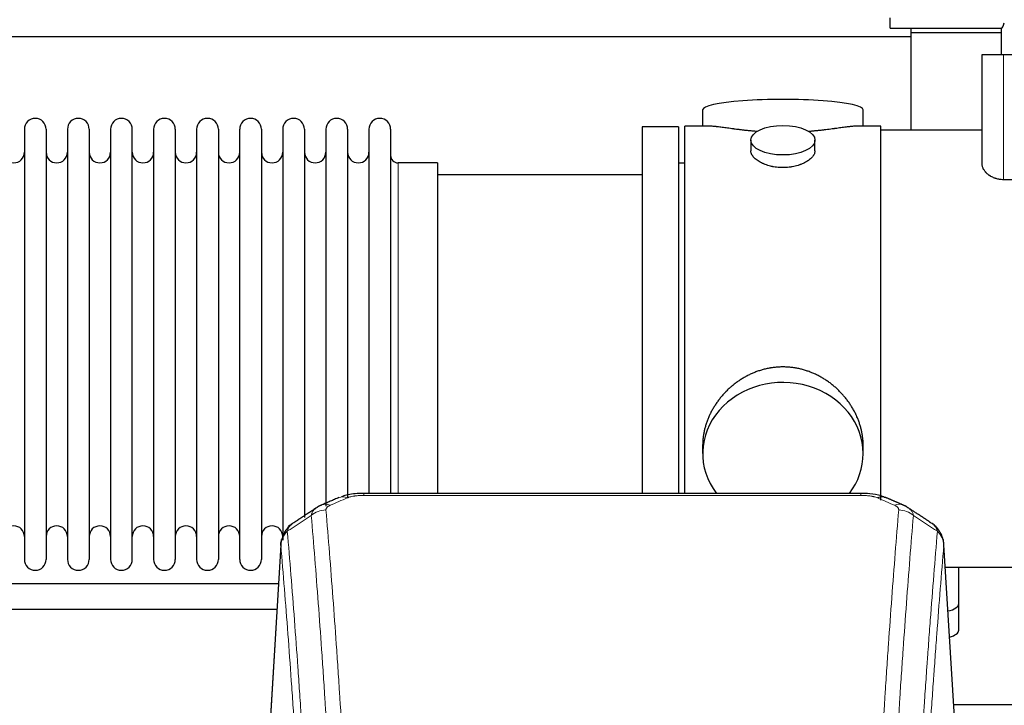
# Model space of a CAD drawing. Header units: inches. Extents: x 0 to 23760, y -13 to 16800.
# Tile 265 of 270: x 19946 to 20408, y 14108 to 14430. Entities that reach past the tile are written whole.
import ezdxf

# ---------------------------------------------------------------- set-up
doc = ezdxf.new("R2010")
doc.units = ezdxf.units.IN
doc.layers.add('1', color=7, linetype='Continuous', true_color=0xffffff)

msp = doc.modelspace()

# ---------------------------------------------------------------- linework, layer by layer
at = {"layer": '1', "color": 2, "linetype": 'Continuous', "lineweight": 25}
for p, q in [((20354.016, 14425.745), (20354.016, 14430.63)), ((20354.016, 14425.745), (20406.194, 14425.745)), ((20363.766, 14425.747), (20363.766, 14423.802)), ((20363.766, 14423.802), (20363.766, 14377.908)), ((20363.766, 14423.802), (20406.197, 14423.802)), ((20406.194, 14425.745), (20406.194, 14413.409)), ((15884.266, 14421.802), (20363.756, 14421.802)), ((20397.266, 14413.409), (20407.266, 14413.409)), ((20397.266, 14361.903), (20397.266, 14413.409)), ((20407.266, 14413.409), (20502.266, 14413.409)), ((20266.126, 14387.459), (20266.126, 14379.839)), ((20341.406, 14379.839), (20341.406, 14387.459)), ((19947.966, 14378.309), (19947.966, 14176.509)), ((19958.166, 14378.309), (19958.166, 14176.509)), ((19968.166, 14378.309), (19968.166, 14176.509)), ((19978.366, 14378.309), (19978.366, 14176.509)), ((19988.366, 14378.309), (19988.366, 14176.509)), ((19998.566, 14176.509), (19998.566, 14378.309)), ((20008.566, 14378.309), (20008.566, 14176.509)), ((20018.766, 14378.309), (20018.766, 14176.509)), ((20028.766, 14378.309), (20028.766, 14323.999)), ((20038.966, 14378.309), (20038.966, 14323.999)), ((20048.966, 14323.999), (20048.966, 14378.309)), ((20059.166, 14378.309), (20059.166, 14323.999)), ((20069.166, 14378.309), (20069.166, 14323.999)), ((20079.366, 14378.309), (20079.366, 14323.999)), ((20089.366, 14378.309), (20089.366, 14323.999)), ((20099.566, 14378.309), (20099.566, 14323.999)), ((20109.566, 14378.309), (20109.566, 14323.999)), ((20119.766, 14378.309), (20119.766, 14323.999)), ((20237.766, 14379.409), (20237.766, 14277.409)), ((20254.766, 14379.409), (20237.766, 14379.409)), ((20254.766, 14379.409), (20254.766, 14277.409)), ((20257.766, 14277.409), (20257.766, 14379.839)), ((20269.113, 14379.839), (20257.766, 14379.839)), ((20349.766, 14379.839), (20338.469, 14379.839)), ((20349.766, 14280.003), (20349.766, 14379.839)), ((20397.266, 14377.909), (20349.766, 14377.909)), ((20288.718, 14373.206), (20288.718, 14368.241)), ((20318.814, 14368.264), (20318.814, 14373.206)), ((20141.766, 14362.559), (20123.266, 14362.559)), ((20141.766, 14362.559), (20141.766, 14316.727)), ((20257.766, 14362.409), (20254.766, 14362.409)), ((20237.766, 14356.909), (20141.766, 14356.909)), ((20502.266, 14354.663), (20407.266, 14354.663)), ((20028.766, 14323.999), (20028.766, 14176.509)), ((20038.966, 14323.999), (20038.966, 14176.509)), ((20048.966, 14176.509), (20048.966, 14323.999)), ((20059.166, 14323.999), (20059.166, 14176.509)), ((20069.166, 14323.999), (20069.166, 14185.53)), ((20079.366, 14323.999), (20079.366, 14196.241)), ((20089.366, 14323.999), (20089.366, 14201.526)), ((20099.566, 14323.999), (20099.566, 14205.219)), ((20109.566, 14323.999), (20109.566, 14207.49)), ((20119.766, 14323.999), (20119.766, 14207.49)), ((20141.766, 14316.727), (20141.766, 14207.489)), ((20237.766, 14277.409), (20237.766, 14207.49)), ((20254.766, 14277.409), (20254.766, 14207.49)), ((20257.766, 14207.489), (20257.766, 14277.409)), ((20349.766, 14204.273), (20349.766, 14279.986)), ((20266.126, 14230.18), (20266.126, 14226.155)), ((20341.406, 14226.155), (20341.406, 14230.178)), ((20340.352, 14207.494), (20107.18, 14207.494)), ((20340.352, 14207.494), (20340.352, 14207.492)), ((20068.382, 14185.9), (20062.998, 14097.061)), ((20384.534, 14097.061), (20379.153, 14185.851)), ((20379.938, 14172.909), (20434.766, 14172.909)), ((20386.266, 14155.809), (20386.266, 14172.91)), ((20386.266, 14143.391), (20386.266, 14155.809)), ((20383.845, 14108.452), (20621.606, 14108.452))]:
    msp.add_line(p, q, dxfattribs=at)
at = {"layer": '1', "color": 110, "linetype": 'Continuous', "lineweight": 13}
for p, q in [((20407.266, 14354.663), (20407.266, 14413.409)), ((20123.266, 14362.559), (20123.266, 14316.727)), ((20123.266, 14316.727), (20123.266, 14207.489)), ((20107.18, 14207.494), (20107.18, 14206.541)), ((20340.352, 14207.492), (20340.352, 14206.541)), ((20340.352, 14206.541), (20107.18, 14206.541)), ((20068.25, 14183.075), (20063.002, 14096.486)), ((20384.53, 14096.486), (20379.282, 14183.075))]:
    msp.add_line(p, q, dxfattribs=at)
at = {"layer": '1', "color": 2, "linetype": 'Continuous', "lineweight": 25}
for centre, radius, start, end in [((19953.066, 14378.309), 5.1, 0, 180), ((19973.266, 14378.309), 5.1, 0, 180), ((19993.466, 14378.309), 5.1, 0, 180), ((20013.666, 14378.309), 5.1, 0, 180), ((20033.866, 14378.309), 5.1, 0, 180), ((20054.066, 14378.309), 5.1, 0, 180), ((20074.266, 14378.309), 5.1, 0, 180), ((20094.466, 14378.309), 5.1, 0, 180), ((20114.666, 14378.309), 5.1, 0, 180), ((19942.966, 14367.559), 5, 180, 0), ((19963.166, 14367.559), 5, 180, 0), ((19983.366, 14367.559), 5, 180, 0), ((20003.566, 14367.559), 5, 180, 0), ((20023.766, 14367.559), 5, 180, 0), ((20043.966, 14367.559), 5, 180, 0), ((20064.166, 14367.559), 5, 180, 0), ((20084.366, 14367.559), 5, 180, 0), ((20104.566, 14367.559), 5, 180, 0), ((20123.266, 14366.059), 3.5, 180, 270), ((19942.966, 14187.259), 5, 0, 180), ((19963.166, 14187.259), 5, 0, 180), ((19983.366, 14187.259), 5, 0, 180), ((20003.566, 14187.259), 5, 0, 180), ((20023.766, 14187.259), 5, 0, 180), ((20043.966, 14187.259), 5, 0, 180), ((20064.166, 14187.259), 5, 0, 180), ((19953.066, 14176.509), 5.1, 180, 0), ((19973.266, 14176.509), 5.1, 180, 0), ((19993.466, 14176.509), 5.1, 180, 0), ((20013.666, 14176.509), 5.1, 180, 0), ((20033.866, 14176.509), 5.1, 180, 0), ((20054.066, 14176.509), 5.1, 180, 0)]:
    msp.add_arc(centre, radius, start, end, dxfattribs=at)
for centre, major_axis, ratio, start_param, end_param in [((20406.194, 14572.042), (0, 146.297), 0.0524078, 3.1415927, 3.3283319), ((20303.766, 14387.459), (37.64, 0), 0.1305262, 0, 3.1415927), ((20303.766, 14226.155), (37.64, 0), 0.8870108, 0, 3.7346664), ((20303.766, 14226.155), (37.64, 0), 0.8870108, 5.6900133, 6.2831853), ((20348.111, 14196.331), (-3.953, -9.186), 0.6419268, 3.1410059, 3.7321706), ((20378.266, 14155.809), (-8, 0), 0.4617486, 1.9439586, 3.1415927), ((20378.266, 14143.391), (-8, 0), 0.4617486, 2.0459273, 3.1415927)]:
    msp.add_ellipse(centre, major_axis=major_axis, ratio=ratio, start_param=start_param, end_param=end_param, dxfattribs=at)
msp.add_ellipse((20303.766, 14373.206), major_axis=(15.048, 0), ratio=0.4617486, dxfattribs=at)
at = {"layer": '1', "color": 110, "linetype": 'Continuous', "lineweight": 13}
for centre, major_axis, ratio, start_param, end_param in [((20091.413, 14192.874), (3.975, -9.176), 0.6408251, 2.5472213, 3.141301), ((20099.421, 14196.331), (3.953, -9.186), 0.6419268, 2.5510147, 3.1418997), ((20356.119, 14192.874), (3.975, 9.176), 0.6408251, 0.0010737, 0.5943713), ((20089.44, 14190.681), (-9.964, -0.842), 0.9013977, 4.6363308, 5.3961502), ((20358.091, 14190.681), (-9.964, 0.842), 0.9013977, 4.0286278, 4.7884472)]:
    msp.add_ellipse(centre, major_axis=major_axis, ratio=ratio, start_param=start_param, end_param=end_param, dxfattribs=at)
at = {"layer": '1', "color": 2, "linetype": 'Continuous', "lineweight": 25}
for points, knots in [([(20291.894, 14377.25), (20291.891, 14377.251), (20291.889, 14377.251), (20291.813, 14377.257), (20291.739, 14377.263), (20291.592, 14377.275), (20291.371, 14377.293), (20290.566, 14377.36), (20289.27, 14377.476), (20287.588, 14377.643), (20285.951, 14377.821), (20284.358, 14378.006), (20282.808, 14378.196), (20281.804, 14378.325), (20281.186, 14378.405), (20281.063, 14378.421), (20280.818, 14378.454), (20280.453, 14378.502), (20280.094, 14378.55), (20279.385, 14378.645), (20278.46, 14378.77), (20277.139, 14378.95), (20275.881, 14379.121), (20274.687, 14379.28), (20273.933, 14379.377), (20273.384, 14379.445), (20273.114, 14379.478), (20272.849, 14379.509), (20272.674, 14379.53), (20272.587, 14379.54), (20272.158, 14379.589), (20271.498, 14379.661), (20270.589, 14379.745), (20269.761, 14379.804), (20269.124, 14379.833), (20268.769, 14379.838), (20268.646, 14379.839)], [0, 0, 0, 0, 0.0002215, 0.0002215, 0.0071429, 0.0071429, 0.0140642, 0.027907, 0.083278, 0.1386489, 0.1940199, 0.2493909, 0.3047619, 0.3601329, 0.3601329, 0.3739756, 0.3739756, 0.3878184, 0.4155039, 0.4155039, 0.4708749, 0.5262458, 0.5816168, 0.6369878, 0.6923588, 0.6923588, 0.7200443, 0.733887, 0.733887, 0.7477298, 0.7477298, 0.8031008, 0.8584718, 0.9138427, 0.9692137, 1, 1, 1, 1]), ([(20338.89, 14379.839), (20338.766, 14379.838), (20338.409, 14379.833), (20337.768, 14379.804), (20336.936, 14379.744), (20336.325, 14379.688), (20335.926, 14379.647), (20335.845, 14379.639), (20335.683, 14379.622), (20335.437, 14379.596), (20335.184, 14379.567), (20334.67, 14379.508), (20333.963, 14379.423), (20332.834, 14379.279), (20331.64, 14379.12), (20330.379, 14378.948), (20329.493, 14378.827), (20328.811, 14378.735), (20328.466, 14378.688), (20328.115, 14378.64), (20327.879, 14378.609), (20327.76, 14378.593), (20327.166, 14378.513), (20326.199, 14378.385), (20324.701, 14378.193), (20323.157, 14378.004), (20321.567, 14377.819), (20319.929, 14377.642), (20318.804, 14377.53), (20317.949, 14377.449), (20317.518, 14377.41), (20317.082, 14377.371), (20316.863, 14377.352), (20316.79, 14377.346), (20316.644, 14377.333), (20316.357, 14377.309), (20316.07, 14377.285), (20315.855, 14377.268)], [0, 0, 0, 0, 0.0313476, 0.0871263, 0.142905, 0.1986836, 0.1986836, 0.2126283, 0.2126283, 0.226573, 0.2544623, 0.2544623, 0.310241, 0.3660196, 0.4217983, 0.477577, 0.5333556, 0.5333556, 0.561245, 0.5751896, 0.5751896, 0.5891343, 0.5891343, 0.644913, 0.7006917, 0.7564703, 0.812249, 0.8680277, 0.9238063, 0.9238063, 0.9516957, 0.9656403, 0.9656403, 0.9726127, 0.9726127, 0.979585, 1, 1, 1, 1]), ([(20303.766, 14360.331), (20303.268, 14360.331), (20302.775, 14360.346), (20301.796, 14360.403), (20301.31, 14360.446), (20300.348, 14360.559), (20299.871, 14360.63), (20299.279, 14360.735), (20299.102, 14360.768), (20298.926, 14360.803), (20298.809, 14360.827), (20298.75, 14360.839), (20298.458, 14360.9), (20298.227, 14360.952), (20297.544, 14361.117), (20297.101, 14361.24), (20296.237, 14361.506), (20295.816, 14361.651), (20295.203, 14361.885), (20295.002, 14361.966), (20294.704, 14362.091), (20294.606, 14362.133), (20294.459, 14362.198), (20294.41, 14362.22), (20294.314, 14362.263), (20293.881, 14362.461), (20293.471, 14362.669), (20292.778, 14363.054), (20292.449, 14363.253), (20291.827, 14363.665), (20291.534, 14363.879), (20291.19, 14364.153), (20291.123, 14364.209), (20290.99, 14364.32), (20290.925, 14364.376), (20290.734, 14364.544), (20290.612, 14364.657), (20290.264, 14364.998), (20290.054, 14365.227), (20289.679, 14365.69), (20289.513, 14365.924), (20289.298, 14366.277), (20289.232, 14366.396), (20289.157, 14366.544), (20289.142, 14366.574), (20289.113, 14366.633), (20289.099, 14366.663), (20289.058, 14366.752), (20289.032, 14366.811), (20288.911, 14367.107), (20288.839, 14367.341), (20288.743, 14367.805), (20288.718, 14368.035), (20288.718, 14368.265), (20288.718, 14368.268), (20288.718, 14368.271)], [0, 0, 0, 0, 0.0624454, 0.0624454, 0.1248907, 0.1248907, 0.1873361, 0.1873361, 0.2029474, 0.2107531, 0.2107531, 0.2185588, 0.2185588, 0.2497814, 0.2497814, 0.3122268, 0.3122268, 0.3746722, 0.3746722, 0.4058948, 0.4058948, 0.4215062, 0.4215062, 0.4293119, 0.4293119, 0.4371175, 0.4995629, 0.4995629, 0.5620082, 0.5620082, 0.6244536, 0.6244536, 0.6400649, 0.6400649, 0.6556763, 0.6556763, 0.686899, 0.686899, 0.7493443, 0.7493443, 0.8117897, 0.8117897, 0.8430124, 0.8430124, 0.850818, 0.850818, 0.8586237, 0.8586237, 0.874235, 0.874235, 0.9366804, 0.9366804, 0.9991258, 0.9991258, 1, 1, 1, 1]), ([(20318.814, 14368.267), (20318.814, 14368.039), (20318.79, 14367.81), (20318.694, 14367.347), (20318.622, 14367.113), (20318.432, 14366.644), (20318.313, 14366.409), (20318.134, 14366.113), (20318.096, 14366.054), (20318.038, 14365.965), (20318.018, 14365.935), (20317.978, 14365.876), (20317.875, 14365.728), (20317.764, 14365.581), (20317.482, 14365.232), (20317.272, 14365.002), (20316.81, 14364.55), (20316.559, 14364.327), (20316.15, 14363.999), (20316.008, 14363.891), (20315.787, 14363.73), (20315.712, 14363.677), (20315.56, 14363.571), (20315.482, 14363.518), (20315.091, 14363.258), (20314.761, 14363.057), (20314.068, 14362.673), (20313.706, 14362.489), (20312.949, 14362.138), (20312.555, 14361.972), (20312.092, 14361.795), (20312.04, 14361.775), (20311.936, 14361.736), (20311.884, 14361.717), (20311.727, 14361.66), (20311.411, 14361.548), (20311.09, 14361.443), (20310.44, 14361.242), (20309.997, 14361.12), (20309.092, 14360.9), (20308.63, 14360.803), (20307.923, 14360.676), (20307.685, 14360.637), (20307.324, 14360.584), (20307.203, 14360.566), (20306.96, 14360.534), (20306.839, 14360.519), (20306.231, 14360.447), (20305.742, 14360.404), (20304.759, 14360.346), (20304.264, 14360.331), (20303.766, 14360.331)], [0, 0, 0, 0, 0.0621483, 0.0621483, 0.1246718, 0.1246718, 0.1871952, 0.1871952, 0.2028261, 0.2028261, 0.2106415, 0.2106415, 0.2184569, 0.2497186, 0.2497186, 0.3122421, 0.3122421, 0.3747655, 0.3747655, 0.4060273, 0.4060273, 0.4216581, 0.4216581, 0.437289, 0.437289, 0.4998124, 0.4998124, 0.5623359, 0.5623359, 0.6248593, 0.6248593, 0.6326748, 0.6326748, 0.6404902, 0.6404902, 0.656121, 0.6873828, 0.6873828, 0.7499062, 0.7499062, 0.8124297, 0.8124297, 0.8436914, 0.8436914, 0.8593222, 0.8593222, 0.8749531, 0.8749531, 0.9374766, 0.9374766, 1, 1, 1, 1]), ([(20407.266, 14354.663), (20406.902, 14354.663), (20406.539, 14354.68), (20406.084, 14354.72), (20405.993, 14354.73), (20405.811, 14354.75), (20405.721, 14354.761), (20405.451, 14354.798), (20405.274, 14354.826), (20404.747, 14354.921), (20404.404, 14354.999), (20403.901, 14355.137), (20403.735, 14355.186), (20403.489, 14355.265), (20403.407, 14355.292), (20403.246, 14355.347), (20403.166, 14355.376), (20402.771, 14355.522), (20402.467, 14355.649), (20401.884, 14355.922), (20401.604, 14356.067), (20401.302, 14356.241), (20401.269, 14356.261), (20401.202, 14356.3), (20401.169, 14356.319), (20401.071, 14356.379), (20400.876, 14356.499), (20400.69, 14356.622), (20400.328, 14356.873), (20400.1, 14357.046), (20399.67, 14357.401), (20399.467, 14357.583), (20399.23, 14357.817), (20399.183, 14357.864), (20399.091, 14357.959), (20398.956, 14358.101), (20398.829, 14358.245), (20398.584, 14358.533), (20398.435, 14358.727), (20398.164, 14359.119), (20398.041, 14359.317), (20397.876, 14359.615), (20397.825, 14359.715), (20397.752, 14359.865), (20397.717, 14359.941), (20397.684, 14360.016), (20397.662, 14360.066), (20397.651, 14360.092), (20397.558, 14360.319), (20397.488, 14360.519), (20397.377, 14360.918), (20397.294, 14361.315), (20397.266, 14361.708), (20397.266, 14361.903)], [0, 0, 0, 0, 0.0625, 0.0625, 0.078125, 0.078125, 0.09375, 0.09375, 0.125, 0.125, 0.1875, 0.1875, 0.21875, 0.21875, 0.234375, 0.234375, 0.25, 0.25, 0.3125, 0.3125, 0.375, 0.375, 0.3828125, 0.3828125, 0.390625, 0.390625, 0.40625, 0.4375, 0.4375, 0.5, 0.5, 0.5625, 0.5625, 0.578125, 0.578125, 0.59375, 0.625, 0.625, 0.6875, 0.6875, 0.75, 0.75, 0.78125, 0.78125, 0.796875, 0.8046875, 0.8046875, 0.8125, 0.8125, 0.875, 0.875, 0.9375, 1, 1, 1, 1]), ([(20341.406, 14230.143), (20341.405, 14230.675), (20341.39, 14231.212), (20341.345, 14232.03), (20341.321, 14232.38), (20341.291, 14232.732), (20341.279, 14232.872), (20341.272, 14232.943), (20341.252, 14233.154), (20341.18, 14233.858), (20341.007, 14235.121), (20340.686, 14236.798), (20340.278, 14238.468), (20339.782, 14240.13), (20339.198, 14241.783), (20338.75, 14242.879), (20338.451, 14243.562), (20338.391, 14243.699), (20338.268, 14243.971), (20338.081, 14244.379), (20337.887, 14244.783), (20337.489, 14245.586), (20336.933, 14246.645), (20336.025, 14248.196), (20335.042, 14249.711), (20333.985, 14251.188), (20333.231, 14252.148), (20332.646, 14252.857), (20332.448, 14253.092), (20332.146, 14253.442), (20332.045, 14253.558), (20331.84, 14253.79), (20331.327, 14254.364), (20330.376, 14255.37), (20329.051, 14256.648), (20327.67, 14257.865), (20326.233, 14259.019), (20324.738, 14260.109), (20323.703, 14260.793), (20322.912, 14261.288), (20322.645, 14261.45), (20322.309, 14261.65), (20322.242, 14261.689), (20322.107, 14261.768), (20321.905, 14261.886), (20321.159, 14262.31), (20319.924, 14262.964), (20318.244, 14263.751), (20316.531, 14264.453), (20314.785, 14265.068), (20313.005, 14265.596), (20311.796, 14265.889), (20310.88, 14266.085), (20310.574, 14266.147), (20310.188, 14266.219), (20310.111, 14266.233), (20309.957, 14266.261), (20309.725, 14266.301), (20308.876, 14266.443), (20307.487, 14266.627), (20305.633, 14266.775), (20303.78, 14266.824), (20301.925, 14266.776), (20300.07, 14266.63), (20298.834, 14266.467), (20298.06, 14266.344), (20297.906, 14266.318), (20297.597, 14266.265), (20297.134, 14266.182), (20296.674, 14266.09), (20295.759, 14265.894), (20294.549, 14265.603), (20292.767, 14265.075), (20291.016, 14264.458), (20289.296, 14263.754), (20288.17, 14263.227), (20287.333, 14262.81), (20287.055, 14262.667), (20286.71, 14262.484), (20286.572, 14262.41), (20286.297, 14262.261), (20285.545, 14261.846), (20284.343, 14261.132), (20282.795, 14260.11), (20281.302, 14259.021), (20279.862, 14257.866), (20278.475, 14256.644), (20277.587, 14255.786), (20277.097, 14255.291), (20277.043, 14255.236), (20276.935, 14255.125), (20276.881, 14255.07), (20276.72, 14254.903), (20276.4, 14254.568), (20276.086, 14254.228), (20275.469, 14253.544), (20274.671, 14252.618), (20273.545, 14251.186), (20272.491, 14249.713), (20271.509, 14248.2), (20270.599, 14246.646), (20270.041, 14245.583), (20269.708, 14244.911), (20269.643, 14244.775), (20269.513, 14244.505), (20269.321, 14244.099), (20269.137, 14243.692), (20268.781, 14242.877), (20268.335, 14241.786), (20267.753, 14240.139), (20267.258, 14238.481), (20266.849, 14236.814), (20266.528, 14235.137), (20266.373, 14234.013), (20266.296, 14233.308), (20266.281, 14233.167), (20266.254, 14232.886), (20266.216, 14232.464), (20266.187, 14232.045), (20266.142, 14231.219), (20266.127, 14230.677), (20266.126, 14230.138)], [0, 0, 0, 0, 0.0151373, 0.0151373, 0.0229562, 0.0249109, 0.0249109, 0.0268656, 0.0268656, 0.030775, 0.0464127, 0.0620504, 0.0776881, 0.0933258, 0.1089635, 0.1246012, 0.1246012, 0.1285107, 0.1285107, 0.1324201, 0.1402389, 0.1402389, 0.1558766, 0.1715144, 0.1871521, 0.2027898, 0.2184275, 0.2184275, 0.2262463, 0.2262463, 0.2301558, 0.2301558, 0.2340652, 0.2497029, 0.2653406, 0.2809783, 0.296616, 0.3122537, 0.3278914, 0.3278914, 0.3357103, 0.3357103, 0.337665, 0.337665, 0.3396197, 0.3435291, 0.3591668, 0.3748045, 0.3904422, 0.4060799, 0.4217176, 0.4373554, 0.4373554, 0.4451742, 0.4451742, 0.4471289, 0.4471289, 0.4490836, 0.4529931, 0.4686308, 0.4842685, 0.4999062, 0.5155439, 0.5311816, 0.5468193, 0.5468193, 0.5507287, 0.5507287, 0.5546381, 0.562457, 0.562457, 0.5780947, 0.5937324, 0.6093701, 0.6250078, 0.6406455, 0.6406455, 0.6484644, 0.6484644, 0.6504191, 0.6523738, 0.6562832, 0.6719209, 0.6875586, 0.7031963, 0.7188341, 0.7344718, 0.7501095, 0.7501095, 0.7520642, 0.7520642, 0.7540189, 0.7540189, 0.7579283, 0.7657472, 0.7657472, 0.7813849, 0.7970226, 0.8126603, 0.828298, 0.8439357, 0.8595734, 0.8595734, 0.8634828, 0.8634828, 0.8673923, 0.8752111, 0.8752111, 0.8908488, 0.9064865, 0.9221242, 0.9377619, 0.9533996, 0.9690373, 0.9690373, 0.9729468, 0.9729468, 0.9768562, 0.984675, 0.984675, 1, 1, 1, 1]), ([(20108.479, 14207.477), (20107.252, 14207.518), (20103.81, 14207.44), (20099.731, 14207.076), (20097.231, 14206.108), (20096.727, 14205.883)], [0, 0, 0, 0, 0.2995251, 0.855667, 1, 1, 1, 1]), ([(20351.988, 14205.371), (20351.31, 14205.73), (20348.999, 14206.772), (20344.998, 14207.363), (20341.758, 14207.437), (20340.35, 14207.361)], [0, 0, 0, 0, 0.1994092, 0.6612709, 1, 1, 1, 1]), ([(20073.191, 14192.885), (20072.671, 14192.512), (20071.613, 14191.603), (20070.25, 14189.82), (20069.197, 14187.665), (20068.781, 14186.139), (20068.645, 14185.366)], [0, 0, 0, 0, 0.2123708, 0.4683651, 0.7393635, 1, 1, 1, 1]), ([(20379.2, 14184.358), (20379.088, 14185.308), (20378.645, 14187.147), (20377.353, 14189.763), (20375.671, 14191.86), (20374.381, 14192.903), (20373.759, 14193.323)], [0, 0, 0, 0, 0.2790385, 0.5536712, 0.8024065, 1, 1, 1, 1]), ([(20068.25, 14183.075), (20068.249, 14183.087), (20068.248, 14183.11), (20068.246, 14183.145), (20068.244, 14183.181), (20068.243, 14183.216), (20068.242, 14183.251), (20068.241, 14183.286), (20068.24, 14183.32), (20068.24, 14183.355), (20068.24, 14183.39), (20068.24, 14183.425), (20068.24, 14183.46), (20068.24, 14183.494), (20068.241, 14183.529), (20068.242, 14183.563), (20068.243, 14183.598), (20068.245, 14183.632), (20068.246, 14183.666), (20068.248, 14183.701), (20068.25, 14183.735), (20068.253, 14183.769), (20068.255, 14183.803), (20068.258, 14183.837), (20068.261, 14183.871), (20068.265, 14183.905), (20068.268, 14183.939), (20068.272, 14183.973), (20068.276, 14184.006), (20068.28, 14184.04), (20068.285, 14184.074), (20068.289, 14184.107), (20068.294, 14184.141), (20068.299, 14184.174), (20068.305, 14184.208), (20068.31, 14184.241), (20068.316, 14184.274), (20068.322, 14184.307), (20068.328, 14184.34), (20068.335, 14184.373), (20068.342, 14184.406), (20068.349, 14184.439), (20068.356, 14184.472), (20068.363, 14184.505), (20068.371, 14184.538), (20068.378, 14184.57), (20068.386, 14184.603), (20068.395, 14184.635), (20068.403, 14184.668), (20068.412, 14184.7), (20068.421, 14184.732), (20068.43, 14184.765), (20068.439, 14184.797), (20068.449, 14184.829), (20068.459, 14184.861), (20068.469, 14184.893), (20068.479, 14184.925), (20068.489, 14184.956), (20068.5, 14184.988), (20068.511, 14185.02), (20068.522, 14185.051), (20068.533, 14185.083), (20068.545, 14185.114), (20068.557, 14185.146), (20068.566, 14185.172), (20068.573, 14185.188), (20068.575, 14185.193)], [0, 0, 0, 0, 0.0160287, 0.0320483, 0.0480589, 0.0640604, 0.080053, 0.0960364, 0.1120109, 0.1279763, 0.1439327, 0.1598801, 0.1758184, 0.1917478, 0.2076681, 0.2235794, 0.2394817, 0.255375, 0.2712593, 0.2871346, 0.3030009, 0.3188582, 0.3347065, 0.3505458, 0.3663762, 0.3821975, 0.3980099, 0.4138133, 0.4296077, 0.4453931, 0.4611696, 0.4769371, 0.4926957, 0.5084453, 0.5241859, 0.5399176, 0.5556403, 0.5713541, 0.5870589, 0.6027548, 0.6184418, 0.6341198, 0.6497889, 0.6654491, 0.6811003, 0.6967426, 0.712376, 0.7280004, 0.743616, 0.7592226, 0.7748203, 0.7904091, 0.8059891, 0.8215601, 0.8371222, 0.8526754, 0.8682197, 0.8837552, 0.8992817, 0.9147994, 0.9303082, 0.9458081, 0.9612991, 0.9767813, 0.9922546, 1, 1, 1, 1]), ([(20067.097, 14165.12), (20048.846, 14165.12), (20009.823, 14165.12), (19955.052, 14165.12), (19903.148, 14165.12), (19861.883, 14165.12), (19836.365, 14165.12), (19826.231, 14165.12)], [0, 0, 0, 0, 0.2273171, 0.4860389, 0.6821714, 0.8737768, 1, 1, 1, 1]), ([(19826.231, 14153.12), (19831.598, 14153.12), (19850.561, 14153.12), (19887.902, 14153.12), (19943.065, 14153.12), (20004.157, 14153.12), (20046.871, 14153.12), (20066.395, 14153.12)], [0, 0, 0, 0, 0.0670487, 0.23687, 0.4664424, 0.7561176, 1, 1, 1, 1])]:
    msp.add_open_spline(points, degree=3, knots=knots, dxfattribs=at)
for points, degree in [([(20087.468, 14201.978), (20086.106, 14201.675), (20085.117, 14200.744)], 2), ([(20095.468, 14205.514), (20087.438, 14202.045)], 1), ([(20360.094, 14202.049), (20356.078, 14203.792), (20352.064, 14205.51)], 2), ([(20362.408, 14200.708), (20361.375, 14201.61), (20360.052, 14201.968)], 2), ([(20085.047, 14200.771), (20078.474, 14196.425), (20071.909, 14192.093)], 2), ([(20373.736, 14193.339), (20368.121, 14197.045), (20362.499, 14200.762)], 2)]:
    msp.add_open_spline(points, degree=degree, dxfattribs=at)
at = {"layer": '1', "color": 110, "linetype": 'Continuous', "lineweight": 13}
for points in [[(20099.421, 14205.374), (20096.752, 14204.221), (20094.082, 14203.064), (20091.413, 14201.903)], [(20356.119, 14201.903), (20353.449, 14203.064), (20350.78, 14204.221), (20348.111, 14205.374)], [(20082.557, 14197.111), (20078.805, 14194.635), (20075.054, 14192.162), (20071.305, 14189.691)], [(20376.226, 14189.691), (20372.478, 14192.162), (20368.727, 14194.635), (20364.975, 14197.111)]]:
    msp.add_open_spline(points, degree=3, dxfattribs=at)
for points, knots in [([(20099.421, 14205.374), (20099.547, 14205.428), (20099.677, 14205.48), (20099.878, 14205.556), (20099.946, 14205.58), (20100.084, 14205.628), (20100.154, 14205.652), (20100.506, 14205.766), (20100.8, 14205.849), (20101.411, 14205.999), (20101.727, 14206.066), (20102.134, 14206.142), (20102.216, 14206.156), (20102.381, 14206.185), (20102.464, 14206.198), (20102.712, 14206.238), (20102.878, 14206.262), (20103.379, 14206.331), (20103.716, 14206.369), (20104.396, 14206.434), (20104.739, 14206.46), (20105.428, 14206.501), (20105.775, 14206.516), (20106.474, 14206.536), (20106.826, 14206.541), (20107.18, 14206.541)], [0, 0, 0, 0, 0.0625, 0.0625, 0.09375, 0.09375, 0.125, 0.125, 0.25, 0.25, 0.375, 0.375, 0.40625, 0.40625, 0.4375, 0.4375, 0.5, 0.5, 0.625, 0.625, 0.75, 0.75, 0.875, 0.875, 1, 1, 1, 1]), ([(20340.352, 14206.541), (20340.706, 14206.541), (20341.059, 14206.536), (20341.5, 14206.524), (20341.588, 14206.521), (20341.764, 14206.514), (20341.852, 14206.511), (20342.116, 14206.499), (20342.291, 14206.49), (20342.813, 14206.459), (20343.158, 14206.432), (20343.84, 14206.366), (20344.178, 14206.327), (20344.845, 14206.236), (20345.175, 14206.183), (20345.541, 14206.115), (20345.581, 14206.107), (20345.662, 14206.092), (20345.783, 14206.068), (20346.06, 14206.01), (20346.292, 14205.957), (20346.746, 14205.845), (20347.038, 14205.762), (20347.595, 14205.581), (20347.86, 14205.482), (20348.111, 14205.374)], [0, 0, 0, 0, 0.125, 0.125, 0.15625, 0.15625, 0.1875, 0.1875, 0.25, 0.25, 0.375, 0.375, 0.5, 0.5, 0.625, 0.625, 0.640625, 0.640625, 0.65625, 0.6875, 0.75, 0.75, 0.875, 0.875, 1, 1, 1, 1]), ([(20082.557, 14197.111), (20082.594, 14197.356), (20082.647, 14197.594), (20082.735, 14197.885), (20082.754, 14197.943), (20082.793, 14198.058), (20082.814, 14198.115), (20082.88, 14198.285), (20082.928, 14198.396), (20083.084, 14198.724), (20083.326, 14199.146), (20083.634, 14199.538), (20083.89, 14199.82), (20084.002, 14199.935), (20084.12, 14200.048), (20084.168, 14200.092), (20084.192, 14200.114), (20084.266, 14200.181), (20084.316, 14200.224), (20084.57, 14200.438), (20084.788, 14200.6), (20085.029, 14200.759), (20085.038, 14200.764), (20085.047, 14200.77)], [0, 0, 0, 0, 0.1656246, 0.1656246, 0.2070308, 0.2070308, 0.2484369, 0.2484369, 0.3312492, 0.3312492, 0.4968738, 0.6624984, 0.6624984, 0.7453108, 0.7660138, 0.7660138, 0.7867169, 0.7867169, 0.8281231, 0.8281231, 0.9937477, 0.9937477, 1, 1, 1, 1]), ([(20089.44, 14199.701), (20089.432, 14199.803), (20089.434, 14199.905), (20089.451, 14200.032), (20089.455, 14200.058), (20089.465, 14200.109), (20089.471, 14200.134), (20089.49, 14200.21), (20089.505, 14200.26), (20089.561, 14200.41), (20089.609, 14200.509), (20089.73, 14200.704), (20089.802, 14200.799), (20089.928, 14200.941), (20089.973, 14200.988), (20090.045, 14201.057), (20090.07, 14201.08), (20090.121, 14201.126), (20090.147, 14201.149), (20090.282, 14201.262), (20090.4, 14201.349), (20090.656, 14201.517), (20090.794, 14201.599), (20091.089, 14201.755), (20091.246, 14201.83), (20091.413, 14201.903)], [0, 0, 0, 0, 0.125, 0.125, 0.15625, 0.15625, 0.1875, 0.1875, 0.25, 0.25, 0.375, 0.375, 0.5, 0.5, 0.5625, 0.5625, 0.59375, 0.59375, 0.625, 0.625, 0.75, 0.75, 0.875, 0.875, 1, 1, 1, 1]), ([(20089.44, 14199.701), (20089.998, 14193.081), (20091.099, 14179.591), (20092.706, 14158.606), (20093.748, 14144.117), (20094.519, 14133.063), (20094.902, 14127.488), (20095.28, 14121.844), (20095.531, 14118.066), (20095.656, 14116.168), (20096.28, 14106.644), (20096.771, 14098.902), (20097.497, 14087.107), (20097.736, 14083.146), (20098.212, 14075.163), (20098.448, 14071.142), (20099.15, 14058.989), (20100.071, 14042.547), (20100.961, 14025.628), (20101.399, 14017.049)], [0, 0, 0, 0, 0.125, 0.25, 0.375, 0.375, 0.4375, 0.46875, 0.46875, 0.5, 0.5, 0.625, 0.625, 0.6875, 0.6875, 0.75, 0.75, 0.875, 1, 1, 1, 1]), ([(20346.133, 14017.049), (20346.571, 14025.628), (20347.461, 14042.547), (20348.382, 14058.989), (20349.084, 14071.142), (20349.32, 14075.163), (20349.795, 14083.146), (20350.035, 14087.107), (20350.761, 14098.902), (20351.252, 14106.644), (20351.875, 14116.168), (20352, 14118.066), (20352.252, 14121.844), (20352.63, 14127.488), (20353.013, 14133.063), (20353.783, 14144.117), (20354.826, 14158.606), (20356.433, 14179.591), (20357.534, 14193.081), (20358.091, 14199.701)], [0, 0, 0, 0, 0.125, 0.25, 0.25, 0.3125, 0.3125, 0.375, 0.375, 0.5, 0.5, 0.53125, 0.53125, 0.5625, 0.625, 0.625, 0.75, 0.875, 1, 1, 1, 1]), ([(20356.119, 14201.903), (20356.286, 14201.83), (20356.444, 14201.754), (20356.63, 14201.656), (20356.666, 14201.636), (20356.739, 14201.595), (20356.774, 14201.575), (20356.879, 14201.513), (20356.945, 14201.472), (20357.138, 14201.345), (20357.372, 14201.171), (20357.563, 14200.987), (20357.689, 14200.846), (20357.728, 14200.798), (20357.783, 14200.725), (20357.8, 14200.701), (20357.833, 14200.652), (20357.849, 14200.627), (20357.925, 14200.505), (20357.973, 14200.406), (20358.046, 14200.206), (20358.071, 14200.106), (20358.098, 14199.904), (20358.1, 14199.803), (20358.091, 14199.701)], [0, 0, 0, 0, 0.125, 0.125, 0.15625, 0.15625, 0.1875, 0.1875, 0.25, 0.25, 0.375, 0.5, 0.5, 0.5625, 0.5625, 0.59375, 0.59375, 0.625, 0.625, 0.75, 0.75, 0.875, 0.875, 1, 1, 1, 1]), ([(20362.489, 14200.768), (20362.498, 14200.761), (20362.508, 14200.755), (20362.751, 14200.596), (20363.186, 14200.272), (20363.558, 14199.913), (20363.814, 14199.631), (20363.895, 14199.534), (20364.011, 14199.387), (20364.049, 14199.337), (20364.122, 14199.236), (20364.158, 14199.185), (20364.33, 14198.929), (20364.451, 14198.718), (20364.658, 14198.281), (20364.832, 14197.832), (20364.938, 14197.356), (20364.975, 14197.111)], [0, 0, 0, 0, 0.0068075, 0.0068075, 0.1723396, 0.3378717, 0.3378717, 0.4206377, 0.4206377, 0.4620207, 0.4620207, 0.5034038, 0.5034038, 0.6689358, 0.6689358, 0.8344679, 1, 1, 1, 1]), ([(20071.305, 14189.691), (20071.434, 14190.216), (20071.613, 14190.705), (20072.069, 14191.603), (20072.347, 14192.012), (20072.835, 14192.558), (20073.009, 14192.729), (20073.375, 14193.043), (20073.566, 14193.186), (20073.767, 14193.319)], [0, 0, 0, 0, 0.335226, 0.335226, 0.6704519, 0.6704519, 0.8380649, 0.8380649, 1, 1, 1, 1]), ([(20094.531, 14014.673), (20094.093, 14023.242), (20093.202, 14040.14), (20092.28, 14056.563), (20091.577, 14068.702), (20091.34, 14072.718), (20090.864, 14080.691), (20090.624, 14084.648), (20089.898, 14096.43), (20089.406, 14104.162), (20088.781, 14113.676), (20088.656, 14115.57), (20088.404, 14119.345), (20088.026, 14124.982), (20087.642, 14130.55), (20086.871, 14141.592), (20085.827, 14156.064), (20084.217, 14177.024), (20083.115, 14190.499), (20082.557, 14197.111)], [0, 0, 0, 0, 0.125, 0.25, 0.25, 0.3125, 0.3125, 0.375, 0.375, 0.5, 0.5, 0.53125, 0.53125, 0.5625, 0.625, 0.625, 0.75, 0.875, 1, 1, 1, 1]), ([(20364.975, 14197.111), (20364.416, 14190.499), (20363.314, 14177.024), (20361.705, 14156.064), (20360.661, 14141.592), (20359.889, 14130.55), (20359.506, 14124.982), (20359.127, 14119.345), (20358.876, 14115.57), (20358.75, 14113.676), (20358.126, 14104.162), (20357.634, 14096.43), (20356.908, 14084.648), (20356.668, 14080.691), (20356.191, 14072.718), (20355.955, 14068.702), (20355.252, 14056.563), (20354.33, 14040.14), (20353.439, 14023.242), (20353, 14014.673)], [0, 0, 0, 0, 0.125, 0.25, 0.375, 0.375, 0.4375, 0.46875, 0.46875, 0.5, 0.5, 0.625, 0.625, 0.6875, 0.6875, 0.75, 0.75, 0.875, 1, 1, 1, 1]), ([(20372.361, 14194.01), (20372.864, 14193.832), (20373.327, 14193.606), (20373.953, 14193.197), (20374.15, 14193.048), (20374.523, 14192.729), (20374.697, 14192.558), (20375.185, 14192.012), (20375.463, 14191.603), (20375.919, 14190.705), (20376.098, 14190.216), (20376.226, 14189.691)], [0, 0, 0, 0, 0.25, 0.25, 0.375, 0.375, 0.5, 0.5, 0.75, 0.75, 1, 1, 1, 1]), ([(20068.25, 14183.075), (20068.28, 14183.681), (20068.37, 14184.287), (20068.592, 14185.18), (20068.681, 14185.475), (20068.887, 14186.057), (20069.004, 14186.344), (20069.266, 14186.908), (20069.41, 14187.185), (20069.724, 14187.726), (20069.894, 14187.99), (20070.258, 14188.504), (20070.452, 14188.753), (20070.863, 14189.235), (20071.079, 14189.468), (20071.305, 14189.691)], [0, 0, 0, 0, 0.25, 0.25, 0.375, 0.375, 0.5, 0.5, 0.625, 0.625, 0.75, 0.75, 0.875, 0.875, 1, 1, 1, 1]), ([(20071.305, 14189.691), (20071.877, 14183), (20073.004, 14169.357), (20074.65, 14148.116), (20075.716, 14133.437), (20076.504, 14122.233), (20076.896, 14116.583), (20077.347, 14109.906), (20077.54, 14107.026), (20077.668, 14105.102), (20077.731, 14104.138), (20078.05, 14099.308), (20078.43, 14093.465), (20078.868, 14086.564), (20079.054, 14083.589), (20079.178, 14081.602), (20079.24, 14080.607), (20079.797, 14071.629), (20080.769, 14055.421), (20082.18, 14030.369), (20083.088, 14013.173), (20083.535, 14004.451)], [0, 0, 0, 0, 0.125, 0.25, 0.375, 0.375, 0.4375, 0.46875, 0.484375, 0.484375, 0.5, 0.5, 0.5625, 0.59375, 0.609375, 0.609375, 0.625, 0.625, 0.75, 0.875, 1, 1, 1, 1]), ([(20363.997, 14004.451), (20364.053, 14005.541), (20364.109, 14006.629), (20364.221, 14008.802), (20364.389, 14012.055), (20364.785, 14019.605), (20365.129, 14026.007), (20365.822, 14038.717), (20366.762, 14055.414), (20368.22, 14079.716), (20369.225, 14095.42), (20369.799, 14104.114), (20369.863, 14105.078), (20369.991, 14107.002), (20370.183, 14109.882), (20370.635, 14116.561), (20371.026, 14122.213), (20371.355, 14126.884), (20371.42, 14127.816), (20371.552, 14129.676), (20371.751, 14132.46), (20372.216, 14138.914), (20372.619, 14144.372), (20373.43, 14155.191), (20374.527, 14169.356), (20375.655, 14183), (20376.226, 14189.691)], [0, 0, 0, 0, 0.015625, 0.015625, 0.03125, 0.0625, 0.125, 0.125, 0.25, 0.375, 0.5, 0.5, 0.515625, 0.515625, 0.53125, 0.5625, 0.625, 0.625, 0.640625, 0.640625, 0.65625, 0.6875, 0.75, 0.75, 0.875, 1, 1, 1, 1]), ([(20376.226, 14189.691), (20376.453, 14189.468), (20376.669, 14189.235), (20377.079, 14188.753), (20377.273, 14188.504), (20377.638, 14187.99), (20377.807, 14187.726), (20378.122, 14187.185), (20378.266, 14186.908), (20378.527, 14186.344), (20378.644, 14186.057), (20378.85, 14185.475), (20378.939, 14185.18), (20379.162, 14184.287), (20379.252, 14183.681), (20379.282, 14183.075)], [0, 0, 0, 0, 0.125, 0.125, 0.25, 0.25, 0.375, 0.375, 0.5, 0.5, 0.625, 0.625, 0.75, 0.75, 1, 1, 1, 1]), ([(20378.986, 14185.117), (20379.009, 14185.054), (20379.114, 14184.752), (20379.249, 14184.194), (20379.293, 14183.663), (20379.292, 14183.358), (20379.291, 14183.287), (20379.289, 14183.217), (20379.286, 14183.146), (20379.283, 14183.099), (20379.282, 14183.075)], [0, 0, 0, 0, 0.0967671, 0.4620773, 0.8324733, 0.865881, 0.8993374, 0.9328427, 0.9663969, 1, 1, 1, 1]), ([(20080.445, 13998.389), (20080, 14007.083), (20079.095, 14024.225), (20077.688, 14049.199), (20076.718, 14065.357), (20076.163, 14074.308), (20076.101, 14075.3), (20075.977, 14077.281), (20075.791, 14080.247), (20075.355, 14087.127), (20074.976, 14092.952), (20074.658, 14097.768), (20074.595, 14098.729), (20074.467, 14100.647), (20074.275, 14103.518), (20073.825, 14110.176), (20073.435, 14115.81), (20072.648, 14126.98), (20071.585, 14141.617), (20069.944, 14162.798), (20068.82, 14176.402), (20068.25, 14183.075)], [0, 0, 0, 0, 0.125, 0.25, 0.375, 0.375, 0.390625, 0.390625, 0.40625, 0.4375, 0.5, 0.5, 0.515625, 0.515625, 0.53125, 0.5625, 0.625, 0.625, 0.75, 0.875, 1, 1, 1, 1]), ([(20379.282, 14183.075), (20378.712, 14176.402), (20377.587, 14162.796), (20376.493, 14148.672), (20375.684, 14137.884), (20375.282, 14132.441), (20374.818, 14126.006), (20374.621, 14123.23), (20374.489, 14121.375), (20374.424, 14120.446), (20374.096, 14115.789), (20373.705, 14110.153), (20373.255, 14103.495), (20373.063, 14100.623), (20372.936, 14098.705), (20372.872, 14097.743), (20372.3, 14089.075), (20371.298, 14073.418), (20369.844, 14049.192), (20368.437, 14024.224), (20367.531, 14007.083), (20367.087, 13998.389)], [0, 0, 0, 0, 0.125, 0.25, 0.25, 0.3125, 0.34375, 0.359375, 0.359375, 0.375, 0.375, 0.4375, 0.46875, 0.484375, 0.484375, 0.5, 0.5, 0.625, 0.75, 0.875, 1, 1, 1, 1])]:
    msp.add_open_spline(points, degree=3, knots=knots, dxfattribs=at)

doc.saveas('drawing.dxf')
